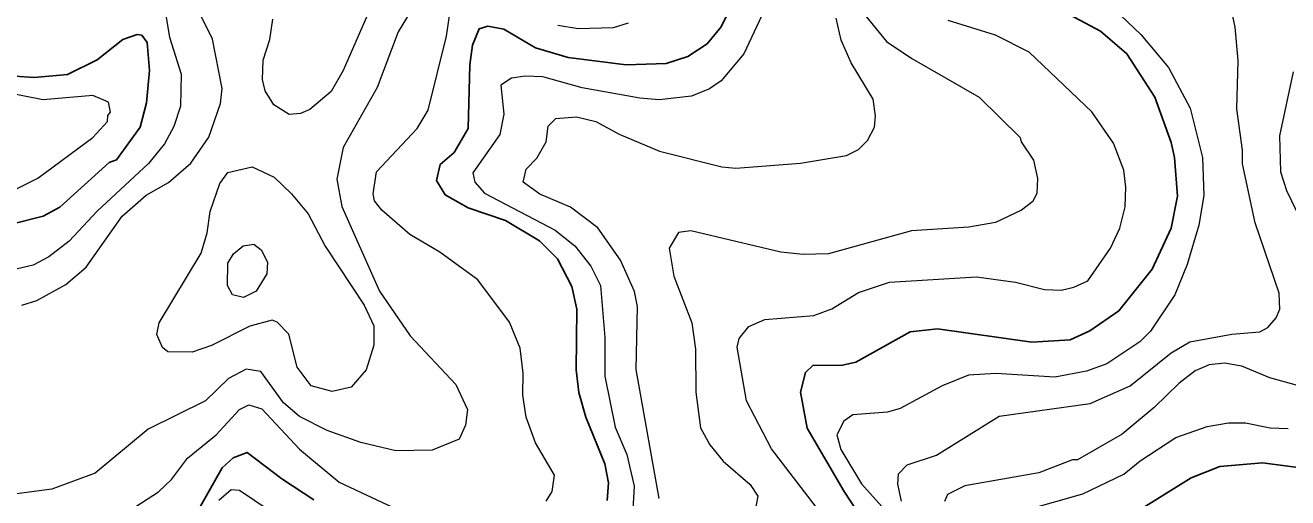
# Model space of a CAD drawing. Extents: x 673.3 to 698.5, y 6984.3 to 7012.3.
# Drawn here: x 678.213 to 679.596, y 6985.511 to 6986.028 of the extents above; entities that cross this region are included whole.
import ezdxf

# ---------------------------------------------------------------- set-up
doc = ezdxf.new("R2010")
doc.units = 0
doc.header["$LTSCALE"] = 0.032
doc.layers.add('1', color=7, linetype='Continuous', lineweight=25)
doc.layers.add('2', color=7, linetype='Continuous', lineweight=13)

msp = doc.modelspace()

# ---------------------------------------------------------------- linework, layer by layer
at = {"layer": '1'}
for points in [[(678.8504, 6985.5074), (678.8521, 6985.527), (678.8479, 6985.5478), (678.8272, 6985.5986), (678.8196, 6985.6256), (678.8164, 6985.6507), (678.8171, 6985.7168), (678.8116, 6985.7419), (678.796, 6985.7719), (678.7762, 6985.7916), (678.7392, 6985.8141), (678.6981, 6985.8278), (678.673, 6985.8421), (678.6635, 6985.858), (678.6676, 6985.8755), (678.6829, 6985.8886), (678.698, 6985.9149), (678.7001, 6985.9845), (678.703, 6986.0058), (678.7104, 6986.024), (678.7197, 6986.0268), (678.7371, 6986.0236), (678.7719, 6986.0029), (678.8076, 6985.9926), (678.8714, 6985.9846), (678.9153, 6985.9859), (678.9388, 6985.9935), (678.96, 6986.0076), (678.9753, 6986.0262), (679.0019, 6986.0806)], [(679.3457, 6986.0455), (679.3911, 6986.0212), (679.42, 6985.9964), (679.4506, 6985.9489), (679.4685, 6985.8996), (679.4721, 6985.8829), (679.4753, 6985.8405), (679.4684, 6985.8055), (679.4477, 6985.7608), (679.411, 6985.7151), (679.3794, 6985.6931), (679.3578, 6985.6833), (679.316, 6985.6807), (679.2124, 6985.6953), (679.1825, 6985.6922), (679.1228, 6985.6589), (679.1082, 6985.6555), (679.0757, 6985.6554), (679.0678, 6985.6478), (679.0624, 6985.6262), (679.0698, 6985.5868), (679.1103, 6985.5174), (679.1436, 6985.4667)], [(678.201, 6985.9722), (678.2227, 6985.9706), (678.259, 6985.9738), (678.2916, 6985.99), (678.3196, 6986.0121), (678.3354, 6986.0177), (678.3406, 6986.0169), (678.3463, 6986.0088), (678.3489, 6985.9784), (678.3456, 6985.9429), (678.3388, 6985.9162), (678.313, 6985.8803), (678.3048, 6985.8775), (678.2509, 6985.8285), (678.2325, 6985.8189), (678.1977, 6985.8102)], [(678.4003, 6985.493), (678.4288, 6985.5432), (678.4407, 6985.5542), (678.456, 6985.5602), (678.494, 6985.5311), (678.5291, 6985.5084)], [(679.4383, 6985.4997), (679.4904, 6985.5323), (679.5219, 6985.5447), (679.5685, 6985.5487), (679.6296, 6985.5406)]]:
    msp.add_lwpolyline(points, dxfattribs=at)
at = {"layer": '2'}
for points in [[(679.045, 6986.0925), (679.0002, 6985.9964), (678.9754, 6985.9669), (678.9627, 6985.9582), (678.9428, 6985.9501), (678.9075, 6985.9462), (678.8864, 6985.9478), (678.8231, 6985.9591), (678.7799, 6985.9714), (678.7608, 6985.9721), (678.7458, 6985.9697), (678.7341, 6985.9621), (678.7374, 6985.9304)], [(678.2091, 6985.7214), (678.2257, 6985.7265), (678.2575, 6985.744), (678.2795, 6985.763), (678.3192, 6985.8188), (678.3454, 6985.8417), (678.3698, 6985.8556), (678.3943, 6985.8767), (678.4139, 6985.9052), (678.4268, 6985.942), (678.4286, 6985.9586), (678.4182, 6986.0126), (678.3946, 6986.0599)], [(678.7835, 6985.5067), (678.7901, 6985.5175), (678.7926, 6985.5351), (678.7721, 6985.5705), (678.7619, 6985.5986), (678.7581, 6985.623), (678.7585, 6985.647), (678.7552, 6985.6744), (678.7433, 6985.7029), (678.7086, 6985.7492), (678.6671, 6985.7793), (678.6342, 6985.7986), (678.6034, 6985.8252), (678.5956, 6985.8357), (678.5941, 6985.8433), (678.5979, 6985.8672), (678.6422, 6985.9147), (678.6542, 6985.9347), (678.6746, 6986.016), (678.6812, 6986.0631)], [(678.3635, 6986.0585), (678.3708, 6986.0146), (678.3837, 6985.9744), (678.3831, 6985.9391), (678.3758, 6985.917), (678.3655, 6985.8981), (678.3479, 6985.8766), (678.2915, 6985.8243), (678.2609, 6985.7914), (678.2387, 6985.7742), (678.2216, 6985.7653), (678.198, 6985.7597)], [(678.5957, 6986.0569), (678.5611, 6985.9781), (678.548, 6985.9554), (678.5247, 6985.9356), (678.5144, 6985.9313), (678.5021, 6985.9299), (678.4853, 6985.9408), (678.4758, 6985.9561), (678.4727, 6985.9683), (678.4734, 6985.9895), (678.4807, 6986.0123), (678.4841, 6986.0343)], [(678.6408, 6986.0523), (678.6213, 6986.0206), (678.5983, 6985.9598), (678.5613, 6985.8938), (678.5542, 6985.8592), (678.5596, 6985.8295), (678.6011, 6985.7366), (678.6346, 6985.6877), (678.6847, 6985.6345), (678.6974, 6985.6072), (678.6951, 6985.59), (678.6882, 6985.5745), (678.6589, 6985.5627), (678.619, 6985.5618)], [(679.1259, 6986.0474), (679.1564, 6986.0101), (679.1842, 6985.9914), (679.258, 6985.9492), (679.303, 6985.905), (679.304, 6985.9001), (679.3177, 6985.88), (679.322, 6985.8601), (679.3213, 6985.8441), (679.317, 6985.8347), (679.3045, 6985.8253), (679.2759, 6985.8118), (679.2469, 6985.8069), (679.1838, 6985.8027), (679.0932, 6985.7776), (679.0653, 6985.7768), (679.0409, 6985.7792), (678.9423, 6985.8027), (678.9285, 6985.8008), (678.9183, 6985.7836), (678.9234, 6985.753), (678.9433, 6985.7021), (678.9474, 6985.6731), (678.9475, 6985.626), (678.9528, 6985.5872), (678.9631, 6985.5685), (678.9776, 6985.5504), (679.0071, 6985.5249), (679.0157, 6985.5123), (679.0121, 6985.4932)], [(679.4057, 6986.0456), (679.4352, 6986.0178), (679.4655, 6985.9817), (679.4894, 6985.937), (679.5028, 6985.8829), (679.5044, 6985.8413), (679.4987, 6985.8091), (679.4862, 6985.7659), (679.4726, 6985.7326), (679.4458, 6985.693), (679.4342, 6985.6813), (679.3981, 6985.6572), (679.3756, 6985.649), (679.3411, 6985.6424), (679.2763, 6985.6465), (679.2464, 6985.6448), (679.2176, 6985.6329), (679.1717, 6985.6083), (679.1577, 6985.6042), (679.1198, 6985.6014), (679.1097, 6985.5945), (679.1022, 6985.5793), (679.1066, 6985.5634), (679.1292, 6985.5257), (679.1514, 6985.501)], [(679.173, 6985.5067), (679.169, 6985.5253), (679.1697, 6985.5367), (679.1793, 6985.5467), (679.2115, 6985.5573), (679.28, 6985.5998), (679.3797, 6985.6138), (679.4234, 6985.6331), (679.4684, 6985.6691), (679.4888, 6985.6813), (679.5349, 6985.6897), (679.5656, 6985.6921), (679.5743, 6985.6968), (679.5834, 6985.7073), (679.5875, 6985.717), (679.5868, 6985.7346), (679.5605, 6985.8116), (679.5465, 6985.8762), (679.5468, 6985.8911), (679.5403, 6985.9364), (679.542, 6985.9891), (679.5387, 6986.0257), (679.5321, 6986.0569)], [(678.9075, 6985.5096), (678.8824, 6985.651), (678.8839, 6985.72), (678.8805, 6985.7363), (678.865, 6985.7705), (678.8401, 6985.8059), (678.8102, 6985.8286), (678.7767, 6985.843), (678.7586, 6985.8561), (678.7619, 6985.8704), (678.7733, 6985.8821), (678.7836, 6985.9003), (678.7857, 6985.9172), (678.7944, 6985.9257), (678.8168, 6985.9274), (678.8381, 6985.9223), (678.8638, 6985.9085), (678.9079, 6985.8901), (678.9762, 6985.8728), (678.9913, 6985.8713), (679.0623, 6985.8769), (679.1128, 6985.8851), (679.1258, 6985.8916), (679.1357, 6985.9016), (679.1435, 6985.9163), (679.1446, 6985.9286), (679.142, 6985.9469), (679.1178, 6985.9866), (679.107, 6986.0116), (679.1013, 6986.0357)], [(679.0787, 6985.5013), (679.0304, 6985.564), (679.0031, 6985.6166), (678.993, 6985.6753), (678.9952, 6985.6847), (679.0056, 6985.6979), (679.0232, 6985.7058), (679.077, 6985.71), (679.0968, 6985.7174), (679.1258, 6985.7352), (679.16, 6985.7466), (679.2551, 6985.7524), (679.2981, 6985.7467), (679.3297, 6985.7384), (679.3478, 6985.7377), (679.3618, 6985.7409), (679.3771, 6985.7481), (679.402, 6985.7836), (679.4122, 6985.8055), (679.4181, 6985.8289), (679.4189, 6985.8506), (679.4166, 6985.8693), (679.4053, 6985.8987), (679.3817, 6985.9329), (679.3129, 6985.9984), (679.2759, 6986.0168), (679.2241, 6986.033)], [(678.7966, 6986.028), (678.8187, 6986.0244), (678.8573, 6986.0252), (678.8739, 6986.0303)], [(679.6022, 6985.9769), (679.5871, 6985.9067), (679.5882, 6985.8673), (679.5948, 6985.8468), (679.6229, 6985.7888)], [(678.2017, 6985.8479), (678.2265, 6985.8605), (678.2869, 6985.9048), (678.3029, 6985.9223), (678.3033, 6985.929), (678.3064, 6985.9325), (678.304, 6985.9437), (678.287, 6985.951), (678.2326, 6985.9462), (678.1899, 6985.9544)], [(678.7374, 6985.9304), (678.7328, 6985.908), (678.7032, 6985.8661), (678.7054, 6985.856), (678.716, 6985.8439), (678.7935, 6985.8036), (678.815, 6985.7862), (678.8325, 6985.764), (678.8431, 6985.7428), (678.848, 6985.6861), (678.848, 6985.6435), (678.8594, 6985.5878), (678.8719, 6985.5579), (678.8799, 6985.5232), (678.8782, 6985.4915)], [(678.619, 6985.5618), (678.5805, 6985.5709), (678.5437, 6985.5843), (678.5132, 6985.5994), (678.4958, 6985.6144), (678.4711, 6985.6487), (678.455, 6985.6513), (678.4355, 6985.6409), (678.4105, 6985.6167), (678.3475, 6985.5855), (678.2893, 6985.5374), (678.2421, 6985.52), (678.1899, 6985.5131)], [(679.607, 6985.6335), (679.5767, 6985.6419), (679.5458, 6985.6546), (679.5268, 6985.6578), (679.5102, 6985.6562), (679.4948, 6985.6493), (679.4769, 6985.6357), (679.4499, 6985.6092), (679.4147, 6985.5803), (679.3657, 6985.552), (679.3603, 6985.5519), (679.3236, 6985.5379), (679.2424, 6985.5236), (679.2235, 6985.5142), (679.2202, 6985.5066)], [(678.3341, 6985.501), (678.359, 6985.5169), (678.373, 6985.5305), (678.3907, 6985.5538), (678.4219, 6985.5794), (678.4475, 6985.6073), (678.458, 6985.6121), (678.472, 6985.6079), (678.5132, 6985.5637), (678.5567, 6985.5277), (678.6393, 6985.4888)], [(679.3098, 6985.4974), (679.3718, 6985.5147), (679.4168, 6985.5362), (679.4346, 6985.551), (679.4735, 6985.5764), (679.508, 6985.5885), (679.5312, 6985.5927), (679.5499, 6985.5927), (679.5771, 6985.587), (679.5967, 6985.5862)], [(678.4814, 6985.4959), (678.4477, 6985.5184), (678.4386, 6985.5193), (678.4251, 6985.5075)]]:
    msp.add_lwpolyline(points, dxfattribs=at)
for points in [[(678.3572, 6985.6891), (678.3596, 6985.702), (678.4057, 6985.7782), (678.4123, 6985.8006), (678.4156, 6985.824), (678.426, 6985.8544), (678.4349, 6985.8664), (678.4615, 6985.8727), (678.4855, 6985.8616), (678.5047, 6985.8434), (678.5227, 6985.8213), (678.5414, 6985.7859), (678.5844, 6985.7212), (678.5948, 6985.6986), (678.5948, 6985.6774), (678.5864, 6985.6504), (678.5701, 6985.6315), (678.5491, 6985.627), (678.5263, 6985.6329), (678.5109, 6985.6533), (678.5017, 6985.6897), (678.489, 6985.7027), (678.4834, 6985.7049), (678.459, 6985.6983), (678.4171, 6985.6772), (678.3958, 6985.67), (678.369, 6985.6701), (678.3631, 6985.675)], [(678.441, 6985.7777), (678.4518, 6985.7862), (678.4634, 6985.788), (678.4714, 6985.782), (678.4783, 6985.7686), (678.4775, 6985.7557), (678.4658, 6985.7366), (678.452, 6985.7296), (678.4401, 6985.7328), (678.4346, 6985.743), (678.4349, 6985.7672)]]:
    msp.add_lwpolyline(points, close=True, dxfattribs=at)

doc.saveas('drawing.dxf')
